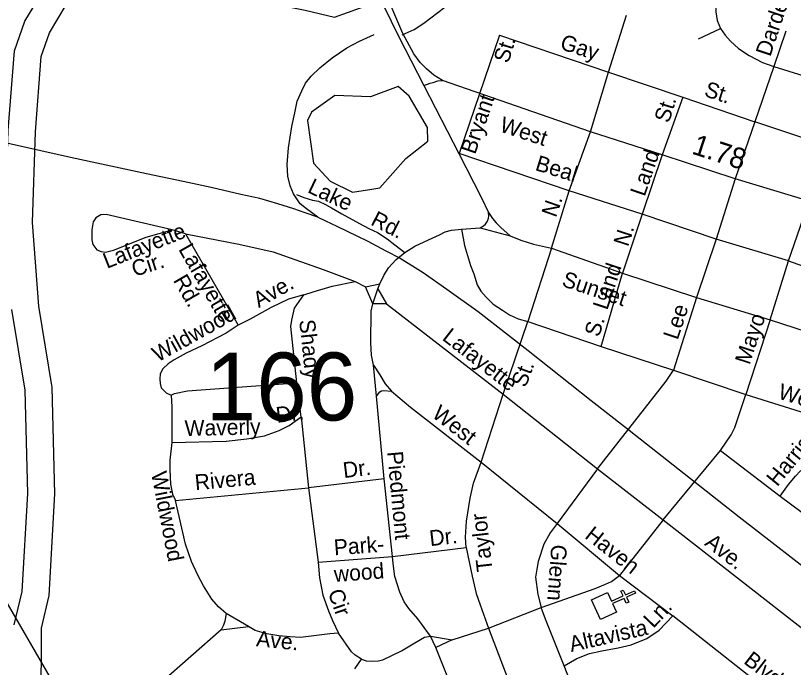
# Model space of a CAD drawing. Extents: x 2220236 to 2384410, y 720751 to 894131.
# Drawn here: x 2347089 to 2351784, y 799558 to 803492 of the extents above; entities that cross this region are included whole.
import ezdxf

# ---------------------------------------------------------------- set-up
doc = ezdxf.new("R2010")
doc.units = 0
for name, color, linetype in [('Exist Cultural Church CELL', 7, 'Continuous'), ('Exist Hydrographic Pond Under 1500 Sq Ft', 7, 'Continuous'), ('Exist Hydrographic River Shore', 7, 'Continuous'), ('Exist Railroad Mainline', 7, 'Continuous'), ('Exist Railroad Siding', 7, 'Continuous'), ('Exist Road Non-System Type 51', 7, 'Continuous'), ('Exist Road Non-System Type 51 Label', 7, 'Continuous'), ('Exist Road Primary US Attributed', 7, 'Continuous'), ('Exist Road Primary US Label', 7, 'Continuous'), ('Exist Road Primary US Mileage Hundredths English Label', 7, 'Continuous'), ('Exist Road Secondary Structure Standard Bridge Number Label', 7, 'Continuous'), ('Exist Utilities Electrical Transmission Line', 7, 'Continuous')]:
    doc.layers.add(name, color=color, linetype=linetype)

msp = doc.modelspace()

# ---------------------------------------------------------------- linework, layer by layer
at = {"layer": 'Exist Cultural Church CELL'}
msp.add_lwpolyline([(2350662.5, 800009.5), (2350686.2, 799957.7), (2350755.5, 799989.3), (2350742.2, 800018.4), (2350756.7, 800025.1), (2350770, 799995.9), (2350824.7, 800020.9), (2350831.4, 800006.3), (2350776.7, 799981.4), (2350790, 799952.3), (2350775.4, 799945.6), (2350762.1, 799974.7), (2350692.9, 799943.1), (2350716.7, 799890.6), (2350619.8, 799846.4), (2350565.6, 799965.3)], close=True, dxfattribs=at)
at = {"layer": 'Exist Hydrographic Pond Under 1500 Sq Ft'}
msp.add_lwpolyline([(2349238.5, 802444.1), (2349288.5, 802452.7), (2349444.6, 802629.7), (2349576.6, 802733.6), (2349575.6, 802815.6), (2349465.5, 803004.8), (2349397.6, 803064.4), (2349231.5, 803001.8), (2349015.6, 803009.4), (2348874.5, 802908.4), (2348850.5, 802858.2), (2348886.6, 802600.4), (2348988.5, 802493), (2349122.4, 802426.2), (2349238.5, 802444.1)], dxfattribs=at)
at = {"layer": 'Exist Hydrographic River Shore'}
for points in [[(2347026.6, 802229.4), (2347044.5, 802798.9), (2347081.6, 803279.1), (2347145, 803456.8), (2347272.5, 803671.4), (2347440.8, 803784), (2347674.5, 803841.8), (2348352, 803791.8), (2348880, 803607.9), (2349349.9, 803748.8), (2349590.3, 803915.3), (2349918.1, 804160.3), (2350291.5, 804501.6), (2350403.8, 804688.8), (2350738.9, 805085), (2351063.4, 805390.8), (2351250.5, 805509.8)], [(2347190.2, 802242), (2347208.4, 802789.9), (2347243.5, 803244.7), (2347294.1, 803386.7), (2347394.6, 803555.7), (2347508.1, 803631.7), (2347688.5, 803676.3), (2348329.1, 803629), (2348836.9, 803523.4), (2349014.8, 803482.7), (2349405.8, 803624.9), (2350018.9, 804030.2), (2350419.8, 804396.7), (2350537.6, 804593), (2350858.2, 804972), (2351160, 805256.4), (2351336.6, 805336)], [(2347040.5, 794876.4), (2347217.8, 795189.8), (2347426.9, 795825.1), (2347811.1, 796497.7), (2347921.3, 796850.2), (2347925.7, 797258.1), (2347841.6, 797558.7), (2347542.2, 798180.9), (2347499.3, 798319.6), (2347389.1, 798559.3), (2347304, 798895.5), (2347242.5, 799319.2), (2347244.5, 799795.9), (2347292, 799992.7), (2347326.6, 800605.5), (2347310.4, 801247.3), (2347229.1, 801738.4), (2347190.2, 802242)], [(2347080.5, 799815.8), (2347129, 800016.7), (2347162.5, 800608), (2347146.7, 801231.8), (2347066.1, 801718.7)]]:
    msp.add_lwpolyline(points, dxfattribs=at)
at = {"layer": 'Exist Railroad Mainline'}
for points in [[(2348912.6, 802275.3), (2348836.4, 802300.4), (2348767.9, 802325.6), (2348671.7, 802354.5), (2348563.3, 802387.1), (2348449.1, 802411.7), (2348268.7, 802453.5), (2348100.4, 802489.5), (2347879.7, 802536.9), (2347420.7, 802635.4), (2346979.7, 802734), (2346171.9, 802906.1), (2345460.4, 803059.6)], [(2348912.6, 802275.3), (2348958.8, 802252), (2349027.1, 802220.8), (2349214.3, 802131), (2349322.9, 802072.4), (2349409.4, 802027.5), (2349548.3, 801941.1), (2349691.5, 801840.9), (2349881.1, 801705.2), (2350183.8, 801470.9), (2350563.3, 801169.6), (2350765.2, 801012), (2351457.5, 800466.6), (2351986.3, 800057.1), (2352732.8, 799482.3)]]:
    msp.add_lwpolyline(points, dxfattribs=at)
at = {"layer": 'Exist Railroad Siding'}
msp.add_lwpolyline([(2348912.6, 802275.3), (2348844, 802324.6), (2348805.7, 802356), (2348766.9, 802415.6), (2348746.3, 802463.2), (2348731.7, 802523.1), (2348728.8, 802593.2), (2348735.5, 802693.1), (2348756.1, 802821.4), (2348775.2, 802903.6), (2348788.2, 802975.7), (2348817.5, 803038), (2348838.8, 803084.3), (2348872.3, 803126.6), (2348925.7, 803175.2), (2348999.1, 803236.1), (2349088.2, 803297.1), (2349165.7, 803336.1), (2349253.2, 803377.1)], dxfattribs=at)
at = {"layer": 'Exist Road Non-System Type 51'}
for p, q in [((2350667.5, 803150.1), (2350777.4, 803493.3)), ((2351211, 803350.6), (2351344, 803414.2)), ((2350009.6, 803372.6), (2350667.5, 803150.1)), ((2351738.1, 803396.9), (2351666.7, 803184.1)), ((2351666.7, 803184.1), (2351551.1, 802849.7)), ((2350559.5, 802789.4), (2350667.5, 803150.1)), ((2350667.5, 803150.1), (2351117.2, 802999.6)), ((2351117.2, 802999.6), (2350991.9, 802650.3)), ((2351117.2, 802999.6), (2351551.1, 802849.7)), ((2351551.1, 802849.7), (2351433, 802506.8)), ((2351988.7, 802705.3), (2351551.1, 802849.7)), ((2350430.3, 802434.5), (2350559.5, 802789.4)), ((2350430.3, 802434.5), (2349765.9, 802659.5)), ((2350991.9, 802650.3), (2350871.5, 802293.2)), ((2351433, 802506.8), (2351317, 802143.2)), ((2350324.2, 802087.3), (2350430.3, 802434.5)), ((2350871.5, 802293.2), (2350430.3, 802434.5)), ((2351754.8, 802011.6), (2351878.4, 802371)), ((2350871.5, 802293.2), (2350753.3, 801936.1)), ((2351317, 802143.2), (2350871.5, 802293.2)), ((2348114, 802173.9), (2348033.8, 802198.8)), ((2349781.2, 802202), (2349893.1, 802211.1)), ((2349893.1, 802211.1), (2350073.5, 802162.9)), ((2348114, 802173.9), (2348432.6, 801623.9)), ((2351317, 802143.2), (2351199.9, 801789.4)), ((2351754.8, 802011.6), (2351317, 802143.2)), ((2350324.2, 802087.3), (2350181.7, 801644.9)), ((2351644.3, 801655.7), (2351754.8, 802011.6)), ((2351754.8, 802011.6), (2352409.8, 801778.9)), ((2350623.4, 801494.2), (2350753.3, 801936.1)), ((2349139.2, 801886.2), (2349201.5, 801854.9)), ((2349201.5, 801854.9), (2349287.3, 801872.1)), ((2349244.8, 801751.5), (2349201.5, 801854.9)), ((2349275.7, 801842), (2349287.3, 801872.1)), ((2349244.8, 801751.5), (2349275.7, 801842)), ((2349275.7, 801842), (2349328.7, 801752.5)), ((2351199.9, 801789.4), (2351061, 801351.6)), ((2349328.7, 801752.5), (2349244.8, 801751.5)), ((2349328.7, 801752.5), (2350033.1, 801207.2)), ((2350033.1, 801207.2), (2350181.5, 801644.9)), ((2350181.7, 801644.9), (2350623.4, 801494.2)), ((2351644.3, 801655.7), (2351496.6, 801204.7)), ((2350623.4, 801494.2), (2351061, 801351.6)), ((2349267.5, 801194), (2349249.2, 801381.7)), ((2351061, 801351.6), (2351496.6, 801204.7)), ((2348813.1, 801070.6), (2348786.5, 801276.2)), ((2349900, 800795.8), (2350033.1, 801207.2)), ((2350033.1, 801207.2), (2350602.3, 800756.3)), ((2351496.6, 801204.7), (2352160.8, 800997)), ((2349313.4, 800696.8), (2349267.5, 801194)), ((2348813.1, 801070.6), (2348856.3, 800641.4)), ((2350997.8, 800449.1), (2351344.7, 800867.2)), ((2351344.7, 800867.2), (2351703.9, 800591.6)), ((2349900, 800795.8), (2350358.2, 800427.4)), ((2350602.3, 800756.3), (2350358.2, 800427.4)), ((2350602.3, 800756.3), (2350997.8, 800449.1)), ((2349313.4, 800696.8), (2348856.3, 800641.4)), ((2349365, 800227.5), (2349313.4, 800696.8)), ((2348053.4, 800565.6), (2348856.3, 800641.4)), ((2348856.3, 800641.4), (2348915.5, 800194.2)), ((2350997.8, 800449.1), (2350733.6, 800113.5)), ((2350997.8, 800449.1), (2352186.7, 799519.8)), ((2350358.2, 800427.4), (2350733.6, 800113.5)), ((2349365, 800227.5), (2349808.6, 800281.1)), ((2348915.5, 800194.2), (2349365, 800227.5)), ((2350733.6, 800113.5), (2351056.7, 799870)), ((2348494.4, 799805.2), (2348359.6, 799883.6)), ((2349944.3, 799794.8), (2350261.8, 799919.7)), ((2351638.8, 799411.4), (2351056.7, 799870)), ((2348328.8, 799785.3), (2348494.4, 799805.2)), ((2349724.9, 799724), (2349944.3, 799794.8)), ((2349944.3, 799794.8), (2350181.9, 799171.6)), ((2349625.5, 799678.9), (2349592.7, 799746.4)), ((2349592.7, 799746.4), (2349724.9, 799724)), ((2349724.9, 799724), (2349625.5, 799678.9)), ((2349792.5, 799263), (2349625.5, 799678.9)), ((2349137.2, 799549), (2349176.6, 799607.4))]:
    msp.add_line(p, q, dxfattribs=at)
for points in [[(2351393.8, 803882.9), (2351333.9, 803679.2), (2351316.8, 803605.6), (2351316.8, 803513.2), (2351323.6, 803461.9), (2351344, 803414.2)], [(2349422.3, 803375.7), (2349494.3, 803406.9), (2349553.1, 803446.5), (2349680.3, 803542.6), (2349809.7, 803659.7)], [(2351344, 803414.2), (2351372.5, 803372.6), (2351405, 803337.1), (2351453.6, 803293.7), (2351518, 803250.5), (2351598.5, 803209.3), (2351666.7, 803184.1)], [(2350009.6, 803372.6), (2349765.9, 802659.5)], [(2351666.7, 803184.1), (2351905.9, 803110.1), (2351954.5, 803109.3), (2352017.9, 803119.6), (2352053.3, 803124.9)], [(2349554.2, 803070.5), (2349590.7, 803083.1), (2349608.9, 803087.6), (2349636.9, 803097.3), (2349666.5, 803100.7)], [(2348783.7, 802412.7), (2348829.8, 802393.9), (2348881.1, 802378.5), (2348917.1, 802371.6), (2348959.8, 802351.1), (2348995.7, 802330.6), (2349057.3, 802294.6), (2349165.1, 802236.4), (2349221.5, 802207.3), (2349272.8, 802181.7), (2349331.6, 802145), (2349378.7, 802108.4), (2349438.7, 802062)], [(2348033.8, 802198.8), (2347634.8, 802292), (2347602.9, 802289.7), (2347573, 802271.3), (2347557.4, 802247), (2347550, 802199.1), (2347548.6, 802139), (2347555, 802109.1), (2347579.3, 802077.4), (2347605.6, 802067.7), (2347631.5, 802064), (2347679.4, 802076.5), (2347876.3, 802155), (2348033.8, 802198.8)], [(2349893.1, 802211.1), (2349913.3, 802221.8), (2349924.8, 802233.6), (2349937.1, 802250.2), (2349942.7, 802268.5), (2349944.7, 802281.2), (2349944.2, 802302.5)], [(2349438.7, 802062), (2349498.4, 802100.6), (2349582, 802137.4), (2349647.5, 802168.3), (2349681.4, 802186.7), (2349721.2, 802197.1), (2349781.2, 802202)], [(2349781.2, 802202), (2349798.4, 802104), (2349835.8, 801982.7), (2349854.4, 801932.8), (2349875.1, 801867), (2349897.7, 801829.3), (2349930, 801791.9), (2349972.5, 801750.4), (2350027.1, 801713), (2350071.2, 801685.6), (2350123.6, 801662.1), (2350181.7, 801644.9)], [(2348114, 802173.9), (2348436.7, 802111.6), (2348643.3, 802066.3), (2348946.3, 801960), (2349139.2, 801886.2)], [(2349287.3, 801872.1), (2349312.6, 801922.3), (2349340.1, 801968.7), (2349385.5, 802019.1), (2349438.7, 802062)], [(2348828.3, 801806.5), (2348886, 801825.3), (2348999.5, 801858.5), (2349139.2, 801886.2)], [(2348828.3, 801806.5), (2348736.6, 801779.3), (2348631.2, 801730.2), (2348504, 801658.6), (2348432.6, 801623.9)], [(2348786.5, 801276.2), (2348750.5, 801615.6), (2348756.1, 801653.7), (2348773.2, 801725.8), (2348828.3, 801806.5)], [(2349249.2, 801381.7), (2349236.4, 801441.6), (2349233.5, 801517.5), (2349235.3, 801707.5), (2349244.8, 801751.5)], [(2348432.6, 801623.9), (2348359.2, 801575.1), (2348212.2, 801499.2), (2348118.8, 801454.2), (2348045.2, 801413.2), (2348009.5, 801390.9), (2347978, 801360.4), (2347962.2, 801330.4), (2347958.7, 801298.2), (2347961, 801272.3), (2347967.3, 801244.3), (2347997.7, 801214.8), (2348027.7, 801201.2)], [(2349249.2, 801381.7), (2349287.8, 801324.3), (2349320.5, 801268.6), (2349357.1, 801225)], [(2350602.3, 800756.3), (2351015.7, 801285), (2351061, 801351.6)], [(2348027.7, 801201.2), (2348047.7, 801211.4), (2348127.5, 801226.3), (2348786.5, 801276.2)], [(2348027.7, 801201.2), (2348032.5, 801131.1), (2348031.1, 800915.2)], [(2349267.5, 801194), (2349287, 801220.2), (2349297, 801226.4), (2349311.1, 801228.6), (2349357.1, 801225)], [(2349357.1, 801225), (2349472.3, 801128.5), (2349900, 800795.8)], [(2351344.7, 800867.2), (2351407.5, 800961.8), (2351430.9, 801006.2), (2351496.6, 801204.7)], [(2348031.1, 800915.2), (2348359, 800923.2), (2348484.9, 800936.7), (2348590.5, 800956), (2348680.1, 800987.1), (2348739.7, 801017.8), (2348813.1, 801070.6)], [(2351703.9, 800591.6), (2351755.1, 800662.1), (2351796.4, 800712.6), (2351827.9, 800745.1), (2351869.6, 800767.4), (2351925.6, 800778.1), (2351989.5, 800776.9), (2352039.4, 800785.5), (2352079.1, 800808), (2352102.7, 800840.3), (2352118.4, 800874.4), (2352160.8, 800997)], [(2348031.1, 800915.2), (2348020.5, 800809.1), (2348019.2, 800751.2), (2348024.2, 800663.2), (2348036.9, 800603.5), (2348053.4, 800565.6)], [(2349808.6, 800281.1), (2349804.2, 800344.6), (2349810.8, 800441), (2349832.7, 800579), (2349853.6, 800669.3), (2349900, 800795.8)], [(2351703.9, 800591.6), (2351899.6, 800445.9), (2351935.8, 800424.3), (2351955.9, 800414.6), (2351986.1, 800403), (2352042, 800407.7), (2352211.6, 800427.6), (2352317.7, 800426.9), (2352339.7, 800421.2)], [(2348359.6, 799883.6), (2348313, 799922.9), (2348274.4, 799970.5), (2348223.5, 800049.9), (2348188.8, 800115.5), (2348149.7, 800196.9), (2348114.6, 800302.5), (2348053.4, 800565.6)], [(2350358.2, 800427.4), (2350314.9, 800371), (2350277.9, 800302.4), (2350243.1, 800198.2), (2350235.7, 800150), (2350227.9, 800101.7), (2350241.1, 799997.8), (2350261.8, 799919.7)], [(2349808.6, 800281.1), (2349845.8, 800108.1), (2349869.9, 800005.1), (2349894, 799935), (2349944.3, 799794.8)], [(2349592.7, 799746.4), (2349517.6, 799851.4), (2349462.9, 799912.8), (2349434.3, 799954.5), (2349407.6, 800012.2), (2349378.5, 800107.6), (2349367.5, 800185.6), (2349365, 800227.5)], [(2348915.5, 800194.2), (2348922.7, 800098.2), (2348943.9, 799994.5), (2348977, 799899), (2349001.8, 799841.4), (2349038.8, 799763.8)], [(2350261.8, 799919.7), (2350587, 800034.3), (2350650.5, 800061.1), (2350686.5, 800077.4), (2350733.6, 800113.5)], [(2348359.6, 799883.6), (2348352.1, 799837.4), (2348344.4, 799813.3), (2348328.8, 799785.3)], [(2350399.7, 799567), (2350286.9, 799848.5), (2350261.8, 799919.7)], [(2350399.7, 799567), (2350476, 799611), (2350553.6, 799642), (2350627.5, 799658.8), (2350727.3, 799676.1), (2350804.9, 799695.1), (2350898.4, 799732.1), (2350973.8, 799783), (2351056.7, 799870)], [(2349038.8, 799763.8), (2348984.8, 799761), (2348809.1, 799739.1), (2348747.1, 799742.3), (2348677, 799749.5), (2348604.9, 799760.5), (2348534.6, 799781.7), (2348494.4, 799805.2)], [(2348328.8, 799785.3), (2347962.8, 799463), (2347925.2, 799422.5), (2347901.6, 799388.3), (2347885.9, 799360), (2347876.4, 799324), (2347876.8, 799294), (2347887.1, 799252), (2347921.6, 799210.4), (2348028.9, 799107.8)], [(2349176.6, 799607.4), (2349138.3, 799633), (2349115.9, 799652.7), (2349038.8, 799763.8)], [(2349176.6, 799607.4), (2349204.6, 799597.7), (2349234.7, 799596.2), (2349276.6, 799598.7), (2349306.6, 799603.1), (2349417.8, 799658.3), (2349499.2, 799707.4), (2349556.7, 799740), (2349592.7, 799746.4)], [(2350498.2, 799216.5), (2350489.5, 799291), (2350476.3, 799361.1), (2350445.7, 799448.7), (2350399.7, 799567)]]:
    msp.add_lwpolyline(points, dxfattribs=at)
at = {"layer": 'Exist Road Primary US Attributed'}
for points in [[(2349267.3, 803641.4), (2349400.4, 803366.3), (2349554.2, 803070.5), (2349765.2, 802659.7), (2349855.7, 802482.8), (2349901.4, 802391.5), (2349944.2, 802302.5), (2349968.5, 802267.5), (2349989.8, 802240.6), (2350017.2, 802212.7), (2350073.5, 802162.9), (2350139.2, 802136.6), (2350215.8, 802112.5), (2350324.2, 802087.3), (2350753.3, 801936.1), (2351199.9, 801789.4), (2351644.3, 801655.7), (2352307.5, 801440.5)], [(2355867.9, 801058.1), (2355433.3, 801194.2), (2355005.8, 801339), (2354686.5, 801445.1), (2354532, 801497.3), (2354233, 801591.6), (2353731.1, 801759.6), (2353201.2, 801935), (2352868, 802047.1), (2352538.9, 802151.1), (2351878.4, 802371), (2351433, 802506.8), (2350991.9, 802650.3), (2350559.5, 802789.4), (2349666.5, 803100.7), (2349612.9, 803132.7), (2349568.5, 803170.3), (2349530.8, 803209.1), (2349493.2, 803261.6), (2349427.1, 803382.5), (2349307.3, 803662.3)]]:
    msp.add_lwpolyline(points, dxfattribs=at)
at = {"layer": 'Exist Utilities Electrical Transmission Line'}
msp.add_lwpolyline([(2349360.6, 787617.7), (2349132.2, 788154.8), (2348908.1, 788664.1), (2348869.5, 789213.3), (2348832.1, 789830.7), (2348791.1, 790408), (2348767.9, 790843.5), (2348707.3, 791564.5), (2348681.9, 792186.1), (2348644.1, 792827.5), (2348595.1, 793420.7), (2348557.5, 794054), (2348519.6, 794701.4), (2348483.4, 795216.7), (2348445.1, 795757.9), (2348415.6, 796367.4), (2348363.4, 797058.6), (2348322, 797681.9), (2348023.9, 798200.2), (2347737.8, 798710.5), (2347371.9, 799369.8), (2346969.9, 800062.7)], dxfattribs=at)

# ---------------------------------------------------------------- texts
at = {"layer": 'Exist Road Non-System Type 51 Label'}
for s, rotation, p in [('Darden', 71.4528, (2351644.1, 803239.2)), ('Gay', 342.3341, (2350369.9, 803290.8)), ('St.', 72.7468, (2350063.1, 803199.3)), ('St.', 341.9943, (2351240.3, 803006.9)), ('Bryant', 70.9533, (2349862.7, 802649.2)), ('St.', 72.7468, (2351033, 802839)), ('Land', 70.9533, (2350885.7, 802395.3)), ('Beal', 342.9411, (2350220, 802560.1)), ('Lake', 334.7897, (2348845.4, 802427.2)), ('N.', 70.721, (2350350.5, 802268.8)), ('Rd.', 333.044, (2349226.7, 802231.6)), ('Lafayette', 21.7364, (2347639.9, 801962.7)), ('N.', 72.0527, (2350786.1, 802092.4)), ('Lafayette', 300.0825, (2348069.2, 802081.8)), ('Cir.', 17.5376, (2347806.8, 801914.5)), ('Land', 71.6635, (2350660.3, 801709.8)), ('Rd.', 300.0825, (2348037.3, 801894.3)), ('Ave.', 29.3756, (2348556.4, 801725.8)), ('Wildwood', 29.1214, (2347947.6, 801397.8)), ('Lee', 71.6561, (2351085.5, 801529.8)), ('Mayo', 71.7399, (2351519.3, 801379.8)), ('Shady', 276.0548, (2348800.7, 801653)), ('S.', 71.6635, (2350610, 801547)), ('Lafayette', 322.2552, (2349658.6, 801538.6)), ('St.', 69.2941, (2350167.6, 801242.1)), ('Western', 342.9411, (2351685.5, 801182.2)), ('West', 322.1216, (2349596.1, 801073.8)), ('Dr.', 6.9105, (2348666.3, 801033.8)), ('Waverly', 1.3974, (2348110.5, 800953.7)), ('Harris', 50.7228, (2351686.4, 800644.8)), ('Piedmont', 275.2743, (2349331.4, 800859)), ('Dr.', 6.9105, (2349070.7, 800700.4)), ('Wildwood', 280.9566, (2347906.5, 800730.8)), ('Rivera', 5.393, (2348174.8, 800626.6)), ('Taylor', 96.421, (2349968.9, 800140.6)), ('Haven', 321.8449, (2350519.1, 800342.7)), ('Park-', 4.2369, (2349013.6, 800234.4)), ('Dr.', 6.3549, (2349592.1, 800289.8)), ('Ave.', 321.9872, (2351242.8, 800299.2)), ('Glenn', 265.6832, (2350323.2, 800302)), ('wood', 4.2369, (2349014.1, 800073.3)), ('Cir', 289.1166, (2348972.6, 800012.6)), ('Ln.', 46.3827, (2350938.1, 799790.3)), ('Altavista', 12.8083, (2350442.7, 799650.4)), ('Ave.', 354.1373, (2348538.8, 799686.6)), ('Blvd.', 322.4265, (2351478.4, 799587))]:
    msp.add_text(s, height=95, rotation=rotation, dxfattribs=at).set_placement(p)
at = {"layer": 'Exist Road Primary US Label'}
for s, rotation, p in [('West', 341.72, (2350004.8, 802793.6)), ('Sunset', 341.6323, (2350381, 801860.9))]:
    msp.add_text(s, height=95, rotation=rotation, dxfattribs=at).set_placement(p)
at = {"layer": 'Exist Road Primary US Mileage Hundredths English Label'}
msp.add_text('1.78', height=125, rotation=341.982, dxfattribs=at).set_placement((2351164.7, 802659.8))
at = {"layer": 'Exist Road Secondary Structure Standard Bridge Number Label'}
msp.add_text('166', height=410.1, dxfattribs=at).set_placement((2348236.3, 801048.1))

doc.saveas('drawing.dxf')
